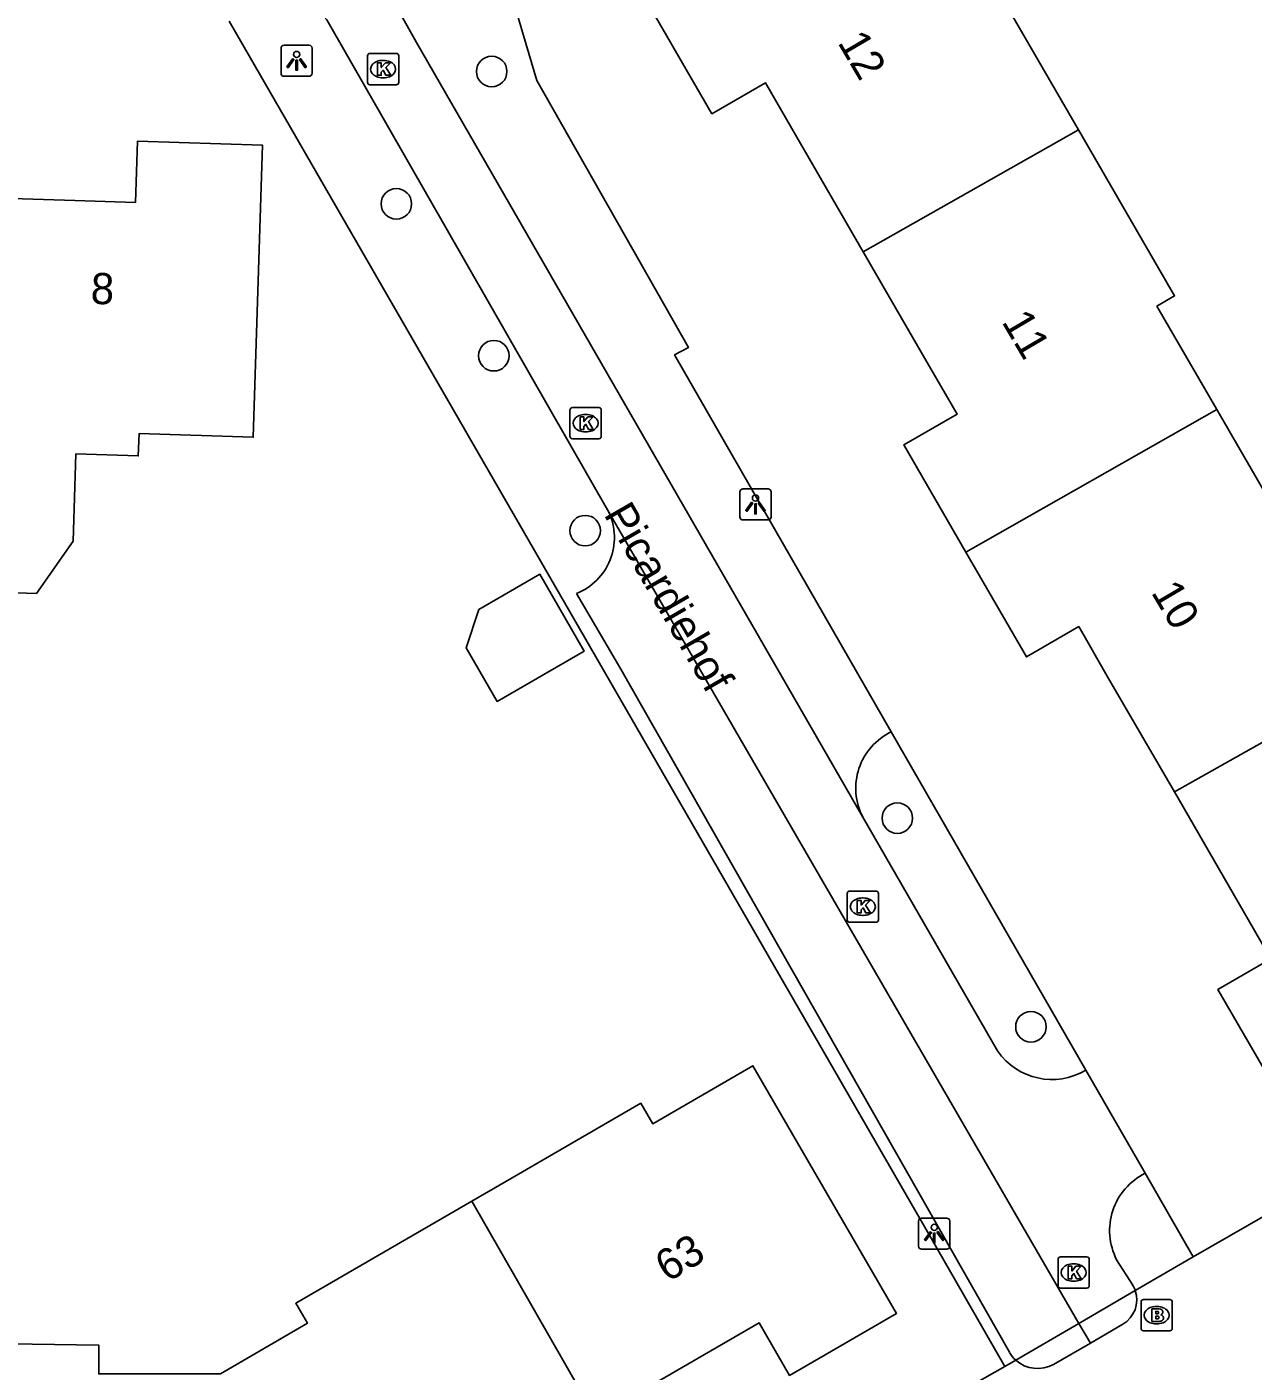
# Model space of a CAD drawing. Extents: x 158461 to 159795, y 387220 to 388672.
# Drawn here: x 159610.63 to 159649.92, y 387765.01 to 387808.08 of the extents above; entities that cross this region are included whole.
import ezdxf

# ---------------------------------------------------------------- set-up
doc = ezdxf.new("R2010")
doc.units = 0
for name, color, linetype in [('IMGEO_Boom', 7, 'Continuous'), ('IMGEO_Brandkraan', 7, 'Continuous'), ('IMGEO_Kolk', 7, 'Continuous'), ('IMGEO_Lichtpunt', 7, 'Continuous'), ('IMGEO_Muur', 7, 'Continuous'), ('IMGEO_Openbare_ruimte_label', 7, 'Continuous'), ('IMGEO_Pand', 7, 'Continuous'), ('IMGEO_Pand_nummerreeks', 7, 'Continuous'), ('IMGEO_Rijbaan_lokaal_open', 7, 'Continuous'), ('IMGEO_Voetpad_open', 7, 'Continuous')]:
    doc.layers.add(name, color=color, linetype=linetype)

msp = doc.modelspace()

# ---------------------------------------------------------------- linework, layer by layer
at = {"layer": 'IMGEO_Boom'}
for centre in [(159625.523, 387806.648), (159622.468, 387802.409), (159625.591, 387797.543), (159628.517, 387791.939), (159638.518, 387782.731), (159642.798, 387776.045)]:
    msp.add_circle(centre, 0.489, dxfattribs=at)
at = {"layer": 'IMGEO_Brandkraan'}
for p, q in [((159646.325, 387766.379), (159646.325, 387767.231)), ((159646.4, 387767.305), (159647.252, 387767.305)), ((159646.813, 387767.085), (159646.838, 387767.085)), ((159647.326, 387767.231), (159647.326, 387766.379)), ((159646.836, 387766.525), (159646.811, 387766.525)), ((159647.252, 387766.305), (159646.4, 387766.305))]:
    msp.add_line(p, q, dxfattribs=at)
for points in [[(159646.325, 387766.379), (159646.325, 387767.231)], [(159646.4, 387767.305), (159647.252, 387767.305)], [(159646.673, 387767.005), (159646.673, 387766.605), (159646.886, 387766.605)], [(159646.904, 387767.005), (159646.673, 387767.005)], [(159647.326, 387767.231), (159647.326, 387766.379)], [(159646.852, 387766.924), (159646.798, 387766.924), (159646.798, 387766.848)], [(159646.798, 387766.848), (159646.851, 387766.848)], [(159646.86, 387766.772), (159646.798, 387766.772), (159646.798, 387766.691)], [(159646.798, 387766.691), (159646.86, 387766.691)], [(159647.252, 387766.305), (159646.4, 387766.305)]]:
    msp.add_lwpolyline(points, dxfattribs=at)
for centre, radius, start, end in [((159646.402, 387767.229), 0.0765, 91.552, 178.448), ((159646.402, 387767.229), 0.0765, 91.552, 178.448), ((159646.908, 387766.86), 0.145, 59.4692, 91.5367), ((159646.933, 387766.907), 0.0922, 285.5137, 58.1501), ((159647.25, 387767.229), 0.0765, 1.552, 88.448), ((159647.25, 387767.229), 0.0765, 1.552, 88.448), ((159646.853, 387766.886), 0.0379, 267.8285, 90.9355), ((159646.861, 387766.731), 0.0404, 269.8759, 90.5077), ((159646.892, 387766.856), 0.251, 268.6676, 293.5347), ((159646.938, 387766.715), 0.105, 301.3115, 78.989), ((159646.402, 387766.381), 0.0765, 181.552, 268.448), ((159646.402, 387766.381), 0.0765, 181.552, 268.448), ((159647.25, 387766.381), 0.0765, 271.552, 358.448), ((159647.25, 387766.381), 0.0765, 271.552, 358.448)]:
    msp.add_arc(centre, radius, start, end, dxfattribs=at)
for centre, major_axis, ratio, start_param, end_param in [((159646.812, 387766.805), (-0.387, 0.002), 0.722429, 4.712389, 7.853982), ((159646.837, 387766.805), (-0.39, 0.002), 0.717154, 1.570796, 4.712389)]:
    msp.add_ellipse(centre, major_axis=major_axis, ratio=ratio, start_param=start_param, end_param=end_param, dxfattribs=at)
at = {"layer": 'IMGEO_Kolk'}
for p, q in [((159621.543, 387806.3), (159621.543, 387807.152)), ((159621.618, 387807.226), (159622.47, 387807.226)), ((159622.031, 387807.006), (159622.056, 387807.006)), ((159622.544, 387807.152), (159622.544, 387806.3)), ((159622.47, 387806.226), (159621.618, 387806.226)), ((159622.054, 387806.446), (159622.029, 387806.446)), ((159628.031, 387794.957), (159628.031, 387795.809)), ((159628.106, 387795.883), (159628.958, 387795.883)), ((159629.032, 387795.809), (159629.032, 387794.957)), ((159628.519, 387795.663), (159628.544, 387795.663)), ((159628.542, 387795.103), (159628.517, 387795.103)), ((159628.958, 387794.883), (159628.106, 387794.883)), ((159636.911, 387779.467), (159636.911, 387780.319)), ((159636.986, 387780.393), (159637.838, 387780.393)), ((159637.912, 387780.319), (159637.912, 387779.467)), ((159637.399, 387780.173), (159637.424, 387780.173)), ((159637.422, 387779.613), (159637.397, 387779.613)), ((159637.838, 387779.393), (159636.986, 387779.393)), ((159643.742, 387768.672), (159644.594, 387768.672)), ((159643.667, 387767.746), (159643.667, 387768.598)), ((159644.155, 387768.452), (159644.18, 387768.452)), ((159644.668, 387768.598), (159644.668, 387767.746)), ((159644.178, 387767.892), (159644.153, 387767.892)), ((159644.594, 387767.672), (159643.742, 387767.672))]:
    msp.add_line(p, q, dxfattribs=at)
for points in [[(159621.543, 387806.3), (159621.543, 387807.152)], [(159621.618, 387807.226), (159622.47, 387807.226)], [(159622.544, 387807.152), (159622.544, 387806.3)], [(159621.864, 387806.926), (159621.987, 387806.926), (159621.987, 387806.775), (159622.117, 387806.926), (159622.281, 387806.926), (159622.135, 387806.775), (159622.288, 387806.526), (159622.136, 387806.526), (159622.051, 387806.69), (159621.987, 387806.623), (159621.987, 387806.526), (159621.864, 387806.526), (159621.864, 387806.926)], [(159622.47, 387806.226), (159621.618, 387806.226)], [(159628.031, 387794.957), (159628.031, 387795.809)], [(159628.106, 387795.883), (159628.958, 387795.883)], [(159629.032, 387795.809), (159629.032, 387794.957)], [(159628.352, 387795.583), (159628.475, 387795.583), (159628.475, 387795.432), (159628.605, 387795.583), (159628.769, 387795.583), (159628.623, 387795.432), (159628.776, 387795.183), (159628.624, 387795.183), (159628.539, 387795.347), (159628.475, 387795.28), (159628.475, 387795.183), (159628.352, 387795.183), (159628.352, 387795.583)], [(159628.958, 387794.883), (159628.106, 387794.883)], [(159636.911, 387779.467), (159636.911, 387780.319)], [(159636.986, 387780.393), (159637.838, 387780.393)], [(159637.912, 387780.319), (159637.912, 387779.467)], [(159637.232, 387780.093), (159637.355, 387780.093), (159637.355, 387779.942), (159637.485, 387780.093), (159637.649, 387780.093), (159637.503, 387779.942), (159637.656, 387779.693), (159637.504, 387779.693), (159637.419, 387779.857), (159637.355, 387779.79), (159637.355, 387779.693), (159637.232, 387779.693), (159637.232, 387780.093)], [(159637.838, 387779.393), (159636.986, 387779.393)], [(159643.742, 387768.672), (159644.594, 387768.672)], [(159643.667, 387767.746), (159643.667, 387768.598)], [(159643.988, 387768.372), (159644.111, 387768.372), (159644.111, 387768.221), (159644.241, 387768.372), (159644.405, 387768.372), (159644.259, 387768.221), (159644.412, 387767.972), (159644.26, 387767.972), (159644.175, 387768.136), (159644.111, 387768.069), (159644.111, 387767.972), (159643.988, 387767.972), (159643.988, 387768.372)], [(159644.668, 387768.598), (159644.668, 387767.746)], [(159644.594, 387767.672), (159643.742, 387767.672)]]:
    msp.add_lwpolyline(points, dxfattribs=at)
for centre, start, end in [((159621.62, 387807.15), 91.552, 178.448), ((159621.62, 387807.15), 91.552, 178.448), ((159622.468, 387807.15), 1.552, 88.448), ((159622.468, 387807.15), 1.552, 88.448), ((159621.62, 387806.302), 181.552, 268.448), ((159621.62, 387806.302), 181.552, 268.448), ((159622.468, 387806.302), 271.552, 358.448), ((159622.468, 387806.302), 271.552, 358.448), ((159628.108, 387795.807), 91.552, 178.448), ((159628.108, 387795.807), 91.552, 178.448), ((159628.956, 387795.807), 1.552, 88.448), ((159628.956, 387795.807), 1.552, 88.448), ((159628.108, 387794.959), 181.552, 268.448), ((159628.108, 387794.959), 181.552, 268.448), ((159628.956, 387794.959), 271.552, 358.448), ((159628.956, 387794.959), 271.552, 358.448), ((159636.988, 387780.317), 91.552, 178.448), ((159636.988, 387780.317), 91.552, 178.448), ((159637.836, 387780.317), 1.552, 88.448), ((159637.836, 387780.317), 1.552, 88.448), ((159636.988, 387779.469), 181.552, 268.448), ((159636.988, 387779.469), 181.552, 268.448), ((159637.836, 387779.469), 271.552, 358.448), ((159637.836, 387779.469), 271.552, 358.448), ((159643.744, 387768.596), 91.552, 178.448), ((159643.744, 387768.596), 91.552, 178.448), ((159644.592, 387768.596), 1.552, 88.448), ((159644.592, 387768.596), 1.552, 88.448), ((159643.744, 387767.748), 181.552, 268.448), ((159643.744, 387767.748), 181.552, 268.448), ((159644.592, 387767.748), 271.552, 358.448), ((159644.592, 387767.748), 271.552, 358.448)]:
    msp.add_arc(centre, 0.0765, start, end, dxfattribs=at)
for centre, major_axis, ratio, start_param, end_param in [((159622.03, 387806.726), (-0.387, 0.002), 0.722429, 4.712389, 7.853982), ((159622.055, 387806.726), (-0.39, 0.002), 0.717154, 1.570796, 4.712389), ((159628.518, 387795.383), (-0.387, 0.002), 0.722429, 4.712389, 7.853982), ((159628.543, 387795.383), (-0.39, 0.002), 0.717154, 1.570796, 4.712389), ((159637.398, 387779.893), (-0.387, 0.002), 0.722429, 4.712389, 7.853982), ((159637.423, 387779.893), (-0.39, 0.002), 0.717154, 1.570796, 4.712389), ((159644.154, 387768.172), (-0.387, 0.002), 0.722429, 4.712389, 7.853982), ((159644.179, 387768.172), (-0.39, 0.002), 0.717154, 1.570796, 4.712389)]:
    msp.add_ellipse(centre, major_axis=major_axis, ratio=ratio, start_param=start_param, end_param=end_param, dxfattribs=at)
at = {"layer": 'IMGEO_Lichtpunt'}
for p, q in [((159619.677, 387807.492), (159618.869, 387807.492)), ((159619.677, 387807.492), (159618.869, 387807.492)), ((159618.775, 387807.397), (159618.775, 387806.59)), ((159618.775, 387807.397), (159618.775, 387806.59)), ((159619.771, 387806.59), (159619.771, 387807.397)), ((159619.771, 387806.59), (159619.771, 387807.397)), ((159618.869, 387806.496), (159619.677, 387806.496)), ((159618.869, 387806.496), (159619.677, 387806.496)), ((159634.377, 387793.278), (159633.569, 387793.278)), ((159634.377, 387793.278), (159633.569, 387793.278)), ((159633.475, 387793.183), (159633.475, 387792.376)), ((159633.475, 387793.183), (159633.475, 387792.376)), ((159634.471, 387792.376), (159634.471, 387793.183)), ((159634.471, 387792.376), (159634.471, 387793.183)), ((159633.569, 387792.282), (159634.377, 387792.282)), ((159633.569, 387792.282), (159634.377, 387792.282)), ((159639.201, 387769.821), (159639.201, 387769.014)), ((159639.201, 387769.821), (159639.201, 387769.014)), ((159640.103, 387769.916), (159639.295, 387769.916)), ((159640.103, 387769.916), (159639.295, 387769.916)), ((159640.197, 387769.014), (159640.197, 387769.821)), ((159640.197, 387769.014), (159640.197, 387769.821)), ((159639.295, 387768.92), (159640.103, 387768.92)), ((159639.295, 387768.92), (159640.103, 387768.92))]:
    msp.add_line(p, q, dxfattribs=at)
for points in [[(159619.149, 387807.061), (159619.188, 387807.033), (159619, 387806.771), (159618.962, 387806.798), (159619.149, 387807.061)], [(159619.251, 387807.013), (159619.298, 387807.013), (159619.298, 387806.691), (159619.251, 387806.691), (159619.251, 387807.013)], [(159619.361, 387807.033), (159619.399, 387807.06), (159619.586, 387806.798), (159619.547, 387806.77), (159619.361, 387807.033)], [(159633.849, 387792.847), (159633.888, 387792.819), (159633.7, 387792.557), (159633.662, 387792.584), (159633.849, 387792.847)], [(159633.951, 387792.799), (159633.998, 387792.799), (159633.998, 387792.477), (159633.951, 387792.477), (159633.951, 387792.799)], [(159634.061, 387792.819), (159634.099, 387792.846), (159634.286, 387792.584), (159634.247, 387792.556), (159634.061, 387792.819)], [(159639.575, 387769.485), (159639.614, 387769.457), (159639.426, 387769.195), (159639.388, 387769.222), (159639.575, 387769.485)], [(159639.677, 387769.437), (159639.724, 387769.437), (159639.724, 387769.115), (159639.677, 387769.115), (159639.677, 387769.437)], [(159639.787, 387769.457), (159639.825, 387769.484), (159640.012, 387769.222), (159639.973, 387769.194), (159639.787, 387769.457)]]:
    msp.add_lwpolyline(points, dxfattribs=at)
for centre in [(159619.274, 387807.195), (159633.974, 387792.981), (159639.7, 387769.619)]:
    msp.add_circle(centre, 0.0994, dxfattribs=at)
for centre, start, end in [((159618.869, 387807.397), 90, 180), ((159618.869, 387807.397), 90, 180), ((159619.677, 387807.397), 0, 90), ((159619.677, 387807.397), 0, 90), ((159618.869, 387806.59), 180, 270), ((159618.869, 387806.59), 180, 270), ((159619.677, 387806.59), 270, 0), ((159619.677, 387806.59), 270, 360), ((159633.569, 387793.183), 90, 180), ((159633.569, 387793.183), 90, 180), ((159634.377, 387793.183), 0, 90), ((159634.377, 387793.183), 0, 90), ((159633.569, 387792.376), 180, 270), ((159633.569, 387792.376), 180, 270), ((159634.377, 387792.376), 270, 0), ((159634.377, 387792.376), 270, 360), ((159639.295, 387769.821), 90, 180), ((159639.295, 387769.821), 90, 180), ((159640.103, 387769.821), 0, 90), ((159640.103, 387769.821), 0, 90), ((159639.295, 387769.014), 180, 270), ((159639.295, 387769.014), 180, 270), ((159640.103, 387769.014), 270, 0), ((159640.103, 387769.014), 270, 360)]:
    msp.add_arc(centre, 0.0946, start, end, dxfattribs=at)
at = {"layer": 'IMGEO_Muur'}
msp.add_lwpolyline([(159621.838, 387800.062), (159639.439, 387769.549)], dxfattribs=at)
at = {"layer": 'IMGEO_Pand'}
for points in [[(159644.321, 387804.784), (159641.025, 387810.48), (159640.442, 387810.143), (159638.701, 387813.151)], [(159630.187, 387809.431), (159632.579, 387805.296), (159634.293, 387806.288), (159635.303, 387804.542), (159637.426, 387800.874)], [(159608.132, 387802.639), (159612.166, 387802.511), (159614.109, 387802.449), (159614.171, 387804.413), (159618.183, 387804.285), (159617.885, 387794.933), (159614.224, 387795.05), (159614.201, 387794.335), (159612.203, 387794.399), (159612.116, 387791.6), (159610.937, 387789.927), (159607.738, 387790.028)], [(159644.321, 387804.784), (159637.426, 387800.874)], [(159648.75, 387795.82), (159646.834, 387799.131), (159647.402, 387799.46), (159644.321, 387804.784)], [(159637.426, 387800.874), (159639.404, 387797.454), (159640.435, 387795.673), (159638.726, 387794.684), (159640.711, 387791.253)], [(159640.711, 387791.253), (159648.75, 387795.82)], [(159658.291, 387789.704), (159656.688, 387792.475), (159654.799, 387792.329), (159652.357, 387790.955), (159651.074, 387793.172), (159650.481, 387792.829), (159648.75, 387795.82)], [(159640.711, 387791.253), (159642.655, 387787.895), (159644.329, 387788.865), (159645.288, 387787.207), (159647.392, 387783.572)], [(159625.108, 387789.416), (159624.707, 387788.19), (159625.697, 387786.47), (159628.485, 387788.074), (159627.065, 387790.542), (159625.108, 387789.416)], [(159647.392, 387783.572), (159658.291, 387789.704)], [(159647.392, 387783.572), (159649.437, 387780.039), (159650.485, 387778.227), (159648.787, 387777.244), (159650.79, 387773.781), (159658.789, 387778.409), (159656.873, 387781.72), (159657.493, 387782.079), (159656.364, 387784.03), (159658.805, 387785.404), (159659.894, 387786.934), (159658.291, 387789.704)], [(159624.883, 387770.458), (159625.973, 387771.09), (159630.298, 387773.597), (159630.681, 387772.936), (159633.893, 387774.798), (159638.493, 387766.862), (159635.067, 387764.875), (159634.087, 387766.566), (159632.336, 387765.551), (159628.854, 387763.532)], [(159616.52, 387764.931), (159616.835, 387764.932), (159619.62, 387766.546), (159619.246, 387767.19), (159624.883, 387770.458)], [(159624.883, 387770.458), (159628.854, 387763.532)], [(159618.841, 387755.471), (159612.389, 387755.58), (159612.385, 387757.813), (159610.321, 387757.84), (159606.204, 387757.894), (159606.398, 387762.891), (159606.516, 387765.942), (159612.933, 387765.846), (159612.935, 387764.925), (159616.52, 387764.931)]]:
    msp.add_lwpolyline(points, dxfattribs=at)
at = {"layer": 'IMGEO_Rijbaan_lokaal_open'}
for points in [[(159621.299, 387810.824), (159623.117, 387807.573), (159637.412, 387782.762)], [(159619.169, 387809.522), (159620.24, 387808.3), (159629.277, 387792.526)], [(159644.336, 387766.543), (159629.277, 387792.526)], [(159628.239, 387789.927), (159629.664, 387787.5), (159642.11, 387765.616)], [(159641.728, 387775.271), (159637.412, 387782.762)], [(159646.456, 387771.352), (159644.556, 387774.655)], [(159645.544, 387768.58), (159646.057, 387767.771)], [(159646.14, 387767.592), (159644.336, 387766.543)], [(159644.336, 387766.543), (159642.312, 387765.367)], [(159644.706, 387765.904), (159644.336, 387766.543)], [(159645.74, 387766.514), (159644.706, 387765.904)], [(159644.706, 387765.904), (159643.521, 387765.23)]]:
    msp.add_lwpolyline(points, dxfattribs=at)
for centre, radius, start, end in [((159627.528, 387791.718), 1.927, 291.6625, 24.7955), ((159643.471, 387776.472), 2.116, 214.5639, 300.8595), ((159647.368, 387769.516), 2.05, 116.4196, 207.1576), ((159645.278, 387767.299), 0.911, 300.4888, 18.7957), ((159645.241, 387767.284), 0.95, 18.9182, 30.8348), ((159642.966, 387766.104), 0.986, 209.6927, 228.4084), ((159643.012, 387766.138), 1.041, 227.7717, 299.2983)]:
    msp.add_arc(centre, radius, start, end, dxfattribs=at)
at = {"layer": 'IMGEO_Voetpad_open'}
for points in [[(159638.324, 387785.494), (159631.38, 387797.57), (159631.83, 387797.81), (159626.964, 387806.359), (159624.986, 387813.078)], [(159641.967, 387765.166), (159639.439, 387769.549), (159621.838, 387800.062), (159617.108, 387808.262)], [(159644.556, 387774.655), (159638.324, 387785.494)], [(159647.997, 387768.672), (159646.456, 387771.352)], [(159651.532, 387770.703), (159647.997, 387768.672)], [(159647.997, 387768.672), (159646.14, 387767.592)], [(159642.312, 387765.367), (159641.967, 387765.166)], [(159633.456, 387758.066), (159634.587, 387758.712), (159635.178, 387761.32), (159641.967, 387765.166)]]:
    msp.add_lwpolyline(points, dxfattribs=at)
msp.add_arc((159639.191, 387783.686), 2.005, 115.6234, 207.4564, dxfattribs=at)

# ---------------------------------------------------------------- texts
at = {"layer": 'IMGEO_Openbare_ruimte_label'}
msp.add_text('Picardiehof', height=1, rotation=300.0007, dxfattribs=at).set_placement((159629.095, 387792.464))
at = {"layer": 'IMGEO_Pand_nummerreeks'}
for s, rotation, p in [('12', 300.4341, (159636.588, 387807.58)), ('8', 358.1071, (159612.667, 387799.207)), ('11', 300.4341, (159641.843, 387798.634)), ('10', 300.5007, (159646.631, 387789.965)), ('63', 30.8465, (159631.156, 387767.843))]:
    msp.add_text(s, height=1, rotation=rotation, dxfattribs=at).set_placement(p)

doc.saveas('drawing.dxf')
